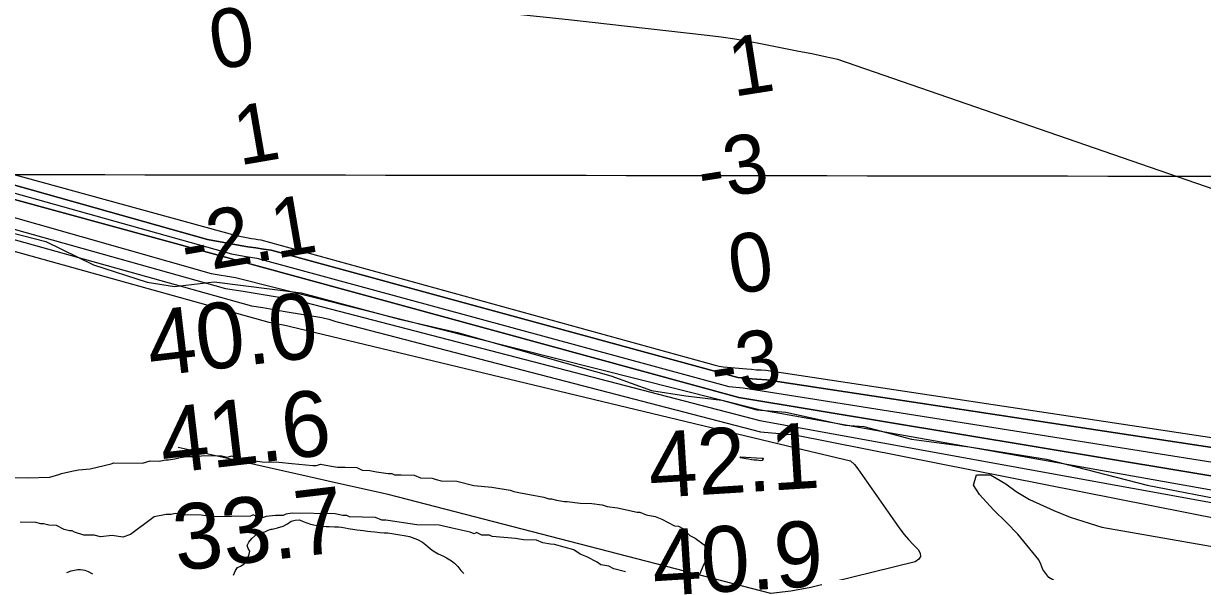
# Model space of a CAD drawing. Extents: x 3219052 to 3256913, y 800770 to 826146.
# Drawn here: x 3228588 to 3229790, y 811833 to 812391 of the extents above; entities that cross this region are included whole.
import ezdxf

# ---------------------------------------------------------------- set-up
doc = ezdxf.new("R2010")
doc.units = 0
for name, color, linetype in [('V-GRID-MAJR', 7, 'Continuous'), ('V-RIVR-EDGE', 7, 'Continuous'), ('V-RIVR-RANG', 7, 'Continuous'), ('V-SITE-VEGE', 7, 'Continuous'), ('V-TOPO-DPTH', 7, 'Continuous'), ('V-TOPO-MAJR', 7, 'Continuous'), ('V-TOPO-MINR', 7, 'Continuous'), ('V-TOPO-SHOR', 7, 'Continuous'), ('V-TOPO-WATR', 7, 'Continuous')]:
    doc.layers.add(name, color=color, linetype=linetype)

msp = doc.modelspace()

# ---------------------------------------------------------------- linework, layer by layer
at = {"layer": 'V-GRID-MAJR'}
msp.add_spline([(3223229.222, 812245.659), (3228465.955, 812237.661), (3233702.6890000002, 812230.425), (3238939.4250000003, 812223.951), (3244176.161, 812218.238), (3249412.899, 812213.287), (3254649.637, 812209.098), (3254649.6380000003, 812209.098)], degree=3, dxfattribs=at)
at = {"layer": 'V-RIVR-EDGE'}
msp.add_lwpolyline([(3228562.670444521, 812181.565632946), (3228610.4547673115, 812169.2764588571), (3228659.079422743, 812145.2488688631), (3228713.805672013, 812127.7263791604), (3228741.614221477, 812123.310824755), (3228782.0509616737, 812127.9923073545), (3228870.698102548, 812116.906128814), (3228971.042815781, 812090.1425748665), (3229030.1255037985, 812076.5214256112), (3229186.500495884, 812032.2321574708), (3229228.1928983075, 812017.3499718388), (3229262.9541225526, 812012.0478670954), (3229299.8908790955, 812007.6097412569), (3229335.5096332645, 811997.5240450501), (3229365.062262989, 811995.2775739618), (3229425.450055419, 811982.0878767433), (3229444.5725981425, 811980.7365546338), (3229493.224124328, 811967.5758778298), (3229554.494167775, 811959.600149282), (3229630.967141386, 811947.2400364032), (3229733.4863120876, 811920.9057848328), (3229821.6837288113, 811903.7352097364)], dxfattribs=at)
at = {"layer": 'V-SITE-VEGE'}
for points in [[(3228679.699, 811943.737), (3228708.875, 811943.159), (3228716.8850000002, 811945.6510000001), (3228726.169, 811945.4670000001), (3228732.825, 811946.6630000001), (3228735.477, 811946.61), (3228742.137, 811947.806), (3228747.466, 811949.027), (3228754.122, 811950.221), (3228762.08, 811950.063), (3228772.716, 811951.179), (3228789.9560000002, 811950.837), (3228795.235, 811949.405), (3228800.566, 811950.626), (3228804.492, 811947.894), (3228819.054, 811946.278), (3228830.963, 811944.716), (3228848.203, 811944.373), (3228861.4390000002, 811942.784), (3228882.632, 811941.037), (3228886.611, 811940.957), (3228890.615, 811942.2050000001), (3228899.872, 811940.6950000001), (3228907.802, 811939.21), (3228915.7600000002, 811939.055), (3228927.696, 811938.813), (3228932.947, 811936.059), (3228940.903, 811935.9010000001), (3228947.508, 811934.443), (3228959.417, 811932.878), (3228963.397, 811932.8), (3228966.022, 811931.424), (3228972.654, 811931.291), (3228985.916, 811931.029), (3228992.495, 811928.243), (3229004.43, 811928.008), (3229008.383, 811926.603), (3229013.661, 811925.171), (3229029.578, 811924.854), (3229046.736, 811920.533), (3229065.276, 811918.839)], [(3228575.917, 811928.549), (3228591.828, 811928.233), (3228614.401, 811929.112), (3228623.736, 811931.5800000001), (3228626.415, 811932.853), (3228637.079, 811935.297), (3228643.735, 811936.491), (3228655.697, 811937.578), (3228677.021, 811942.463), (3228679.699, 811943.737)], [(3229817.171, 811737.751), (3229719.41, 811791.636), (3229687.69, 811801.509), (3229642.954, 811821.106), (3229633.3850000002, 811826.7980000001), (3229627.162, 811834.846), (3229625.071, 811840.39), (3229622.957, 811844.835), (3229601.461, 811870.795), (3229590.035, 811882.907), (3229576.863, 811895.713), (3229562.4220000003, 811911.188), (3229556.454, 811920.991), (3229559.299, 811931.279), (3229573.61, 811931.436), (3229589.4930000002, 811922.095), (3229599.9050000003, 811914.405), (3229613.61, 811906.209), (3229638.262, 811895.156), (3229655.074, 811888.219), (3229687.225, 811877.895), (3229840.995, 811851.294)], [(3229065.276, 811918.839), (3229083.788, 811915.818), (3229087.7430000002, 811914.4130000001), (3229094.348, 811912.9550000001), (3229103.605, 811911.446), (3229118.139, 811908.505), (3229123.417, 811907.073), (3229126.069, 811907.02), (3229131.349, 811905.588), (3229139.281, 811904.106), (3229141.931, 811904.052), (3229155.167, 811902.461), (3229167.103, 811902.226), (3229177.685, 811900.6900000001), (3229182.965, 811899.258), (3229193.549, 811897.72), (3229213.361, 811893.348), (3229216.015, 811893.294), (3229222.591, 811890.511), (3229231.85, 811889.002), (3229238.429, 811886.216), (3229251.558, 811879.321), (3229255.536, 811879.243), (3229260.789, 811876.486), (3229267.287, 811869.724), (3229272.54, 811866.965), (3229281.693, 811860.152), (3229284.265, 811856.1190000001), (3229285.512, 811852.115), (3229285.434, 811848.138), (3229281.2970000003, 811840.259), (3229277.107, 811829.728)], [(3229201.542, 811832.555), (3229189.66, 811835.442), (3229184.407, 811838.201), (3229176.477, 811839.686), (3229172.551, 811842.416), (3229162.046, 811847.931), (3229155.468, 811850.714), (3229148.919, 811854.8250000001), (3229129.129, 811860.524), (3229125.15, 811860.604), (3229117.22, 811862.089), (3229110.64, 811864.872), (3229097.379, 811865.134), (3229089.449, 811866.617), (3229065.602, 811868.417), (3229062.9760000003, 811869.7980000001), (3229055.02, 811869.9550000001), (3229049.767, 811872.714), (3229047.088, 811871.438), (3229043.1350000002, 811872.843), (3229024.648, 811877.191), (3229011.441, 811880.107), (3228988.894, 811880.554), (3228957.144, 811885.164), (3228953.167, 811885.2440000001), (3228946.589, 811888.027), (3228920.065, 811888.5530000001), (3228917.437, 811889.932), (3228913.46, 811890.011), (3228905.528, 811891.4940000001), (3228861.765, 811892.362), (3228855.109, 811891.1680000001), (3228852.43, 811889.895), (3228844.471, 811890.052), (3228835.161, 811888.912), (3228831.157, 811887.662), (3228828.532, 811889.0430000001), (3228824.552, 811889.12), (3228821.927, 811890.501), (3228819.248, 811889.2270000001), (3228780.762, 811888.664), (3228768.853, 811890.226), (3228751.613, 811890.568), (3228742.356, 811892.0800000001), (3228738.35, 811890.831), (3228733.046, 811890.937), (3228721.059, 811888.52), (3228696.819, 811870.4280000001), (3228688.809, 811867.934), (3228678.225, 811869.47), (3228666.2630000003, 811868.38), (3228659.66, 811869.841), (3228649.049, 811870.05), (3228639.819, 811872.886), (3228637.193, 811874.264), (3228634.539, 811874.318), (3228629.261, 811875.747), (3228621.3850000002, 811879.884), (3228613.426, 811880.044), (3228608.148, 811881.473), (3228605.4960000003, 811881.527)], [(3228605.4960000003, 811881.527), (3228600.217, 811882.958), (3228584.304, 811883.273)], [(3228631.748, 811832.012), (3228636.3370000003, 811833.618), (3228643.083, 811834.9450000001), (3228645.7800000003, 811834.937), (3228648.205, 811834.658), (3228650.362, 811834.113), (3228653.596, 811833.024), (3228657.903, 811830.585)]]:
    msp.add_lwpolyline(points, dxfattribs=at)
at = {"layer": 'V-TOPO-DPTH'}
for points in [[(3230110.907056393, 811912.1456089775), (3229345.343612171, 812028.2392309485), (3229335.6353320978, 812028.8765907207), (3229325.935566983, 812029.6325577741), (3229316.2414785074, 812030.4675963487), (3228840.167095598, 812160.2927944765), (3228832.2962680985, 812161.4103417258), (3228824.4365725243, 812162.5983270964), (3228816.5935748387, 812163.8919696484), (3228808.7617090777, 812165.2560503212), (3228775.1537714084, 812171.3428479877), (3228039.401491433, 812378.3499575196), (3228034.3278975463, 812379.0623382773), (3227417.9677450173, 812645.8904698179), (3226620.6926028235, 812778.6320200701), (3225840.1905553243, 812948.0825171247)], [(3225840.1905553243, 812948.0825171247), (3226620.6926028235, 812778.6320200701), (3227417.9677450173, 812645.8904698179), (3228034.3278975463, 812379.0623382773), (3228039.401491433, 812378.3499575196), (3228775.1537714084, 812171.3428479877), (3228808.7617090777, 812165.2560503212), (3228816.5935748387, 812163.8919696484), (3228824.4365725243, 812162.5983270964), (3228832.2962680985, 812161.4103417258), (3228840.167095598, 812160.2927944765), (3229316.2414785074, 812030.4675963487), (3229325.935566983, 812029.6325577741), (3229335.6353320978, 812028.8765907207), (3229345.343612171, 812028.2392309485), (3230110.907056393, 811912.1456089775)], [(3230069.097830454, 811885.5655035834), (3229317.074851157, 812010.3103788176), (3228032.082489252, 812361.1261469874)], [(3229340.153707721, 812048.6731794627), (3229340.0790103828, 812048.7629208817), (3229339.9433307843, 812048.8354566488), (3229334.7779875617, 812048.9298189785), (3229334.5613729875, 812048.8982622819), (3229334.201203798, 812048.7014489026), (3229333.826715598, 812048.153148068), (3229333.826434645, 812048.1376956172), (3229333.9523183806, 812048.0473632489), (3229334.414731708, 812048.0035318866), (3229339.407674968, 812048.1281333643), (3229340.0591733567, 812048.4248740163), (3229340.1369316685, 812048.5576295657), (3229340.153707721, 812048.6731794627)]]:
    msp.add_lwpolyline(points, dxfattribs=at)
at = {"layer": 'V-TOPO-MAJR'}
msp.add_lwpolyline([(3225944.567174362, 812777.6332324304), (3226651.9617111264, 812633.6072797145), (3226666.1227972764, 812629.5965589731), (3226670.7646656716, 812628.0701963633), (3226687.1109561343, 812622.6135090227), (3227470.923806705, 812530.348306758), (3227475.866027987, 812529.5461604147), (3227480.5912129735, 812528.1868408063), (3227484.9908435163, 812525.9917613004), (3227489.1734377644, 812523.2395085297), (3228021.522456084, 812322.7568415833), (3228050.847498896, 812318.2555332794), (3228820.2314257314, 812103.6408965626), (3228831.667218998, 812101.818960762), (3228843.092670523, 812099.9332579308), (3228854.511227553, 812098.0050437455), (3228891.9660027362, 812091.5726751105), (3228899.193144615, 812089.8795699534), (3228906.208981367, 812087.639672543), (3229339.212715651, 811975.0561916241), (3229374.28324726, 811972.0211134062), (3230137.744462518, 811820.9115196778)], dxfattribs=at)
at = {"layer": 'V-TOPO-MINR'}
for points in [[(3225849.0530102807, 812928.0296774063), (3226648.891286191, 812759.1827617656), (3227427.4336600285, 812631.6062558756), (3228026.7058875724, 812371.8074717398), (3228036.0508549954, 812370.464788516), (3228799.7167366, 812156.6080204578), (3228812.694967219, 812154.3967661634), (3228825.6858632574, 812152.2649710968), (3229306.861695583, 812021.423135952), (3229321.5748821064, 812020.1089403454), (3230083.8647255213, 811899.6140379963)], [(3225898.3498849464, 812859.2968247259), (3226635.0507757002, 812723.4362927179), (3226642.5999578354, 812723.1603923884), (3227463.5384716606, 812579.8524778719), (3228027.4661803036, 812350.2644585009), (3228779.1016340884, 812136.601983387), (3228803.7959287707, 812132.5821313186), (3229337.6922444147, 811997.940760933), (3230053.46353164, 811870.8687511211)], [(3225848.156103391, 812823.3763204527), (3226719.082125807, 812656.2898894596), (3227411.9859158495, 812558.8014969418), (3227441.318071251, 812556.8505810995), (3228022.1686007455, 812337.8031790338), (3228793.595751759, 812121.3229359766), (3228811.8165599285, 812118.424185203), (3228830.0329905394, 812115.4983719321), (3228848.242854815, 812112.5319649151), (3228866.448341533, 812109.5384954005), (3229338.4348477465, 811986.7961687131), (3230098.604758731, 811849.0120057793)], [(3227356.954288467, 812686.3324592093), (3228025.8414825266, 812388.0178835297), (3228031.524002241, 812386.4112760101), (3228040.56675599, 812385.0245391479), (3228804.4077243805, 812175.1945088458), (3228816.8136928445, 812172.8737155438), (3228820.0602498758, 812172.2965416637), (3228823.3129064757, 812171.7584124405), (3228826.57471243, 812171.278850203), (3228829.8426179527, 812170.838332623), (3229293.0059230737, 812043.2386676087), (3229296.9231379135, 812042.1803994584), (3229300.975587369, 812041.5055558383), (3229325.3682592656, 812039.3244457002), (3229330.179010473, 812038.9239956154), (3229334.9924717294, 812038.5629040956), (3229339.8099980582, 812038.2608504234), (3229344.630234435, 812037.9981553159), (3230062.638011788, 811929.7958537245)], [(3230064.633971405, 812131.4773089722), (3229418.2203767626, 812354.6084379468), (3229404.982679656, 812357.5214729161), (3229391.7156900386, 812360.2980506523), (3229378.429172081, 812362.9836569), (3229340.983813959, 812370.3520336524), (3229327.0092112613, 812372.9254282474), (3229312.9992843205, 812375.2707868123), (3229298.9363710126, 812377.2740913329), (3229284.8381334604, 812379.0493598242), (3229143.339054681, 812395.1179722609), (3229085.089889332, 812401.2957168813), (3229026.78963843, 812406.8968642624), (3228968.4127592, 812411.6331157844), (3228909.9847944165, 812415.792770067), (3228846.1482523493, 812419.8620873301), (3228819.614180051, 812421.7193685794), (3228793.0987079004, 812423.7965091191), (3228079.644530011, 812683.5352184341)], [(3227411.1972084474, 812510.0349988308), (3228029.7077157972, 812304.2704169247), (3228041.175436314, 812302.3992696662), (3228052.6486061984, 812300.5626636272), (3228064.129950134, 812298.7778694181), (3228075.616743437, 812297.0276164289), (3228089.8371150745, 812294.8936773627), (3228094.1832109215, 812294.1022792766), (3228098.4835864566, 812293.1337794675), (3228102.715381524, 812291.8996270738), (3228106.9014562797, 812290.4883729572), (3228837.7331087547, 812086.8906242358), (3228842.074628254, 812086.1398319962), (3228855.804240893, 812083.7038244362), (3228858.5659424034, 812083.048773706), (3229375.2980306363, 811959.067487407), (3229430.9075668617, 811945.7664154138), (3229434.939402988, 811941.86980931), (3229438.580106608, 811937.4950440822), (3229481.3573247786, 811876.360084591), (3229485.6046034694, 811870.7387430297), (3229490.105754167, 811865.3454762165)], [(3228032.082489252, 812361.1261469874), (3229317.074851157, 812010.3103788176), (3230069.097830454, 811885.5655035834)], [(3229340.153707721, 812048.6731794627), (3229340.0790103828, 812048.7629208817), (3229339.9433307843, 812048.8354566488), (3229334.7779875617, 812048.9298189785), (3229334.5613729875, 812048.8982622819), (3229334.201203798, 812048.7014489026), (3229333.826715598, 812048.153148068), (3229333.826434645, 812048.1376956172), (3229333.9523183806, 812048.0473632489), (3229334.414731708, 812048.0035318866), (3229339.407674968, 812048.1281333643), (3229340.0591733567, 812048.4248740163), (3229340.1369316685, 812048.5576295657), (3229340.153707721, 812048.6731794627)], [(3229490.105754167, 811865.3454762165), (3229494.9877128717, 811860.2943215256), (3229500.123543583, 811855.4712415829), (3229502.0465574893, 811851.6497724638), (3229502.4305705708, 811848.2026814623), (3229500.506082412, 811845.3171576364), (3229497.042593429, 811842.8060119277), (3229390.6441824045, 811816.7417463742), (3229370.262552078, 811812.8578305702), (3229349.784198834, 811810.3927320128), (3228959.567795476, 811911.2184986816), (3228905.944390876, 811923.3353342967), (3228878.8092142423, 811929.4604379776), (3228851.672207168, 811935.5774126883), (3228824.532454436, 811941.682193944), (3228797.390871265, 811947.7788462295), (3228745.501853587, 811959.4221228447)], [(3229341.873099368, 811948.2710765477), (3229341.8834921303, 811948.218382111), (3229341.4703644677, 811946.9455852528), (3229340.746226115, 811946.0169550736), (3229339.6005737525, 811945.7445380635), (3229335.4344886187, 811946.1797072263), (3229332.646921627, 811946.495707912), (3229329.8637323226, 811946.8443274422), (3229327.0871095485, 811947.241875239), (3229324.314864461, 811947.6720418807), (3229318.728268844, 811948.5893309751), (3229318.3722112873, 811948.9248342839), (3229318.2381576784, 811949.235699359), (3229318.437109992, 811949.5096070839), (3229318.8580662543, 811949.7588765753), (3229340.662967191, 811948.4858804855), (3229340.7460621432, 811948.4806699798), (3229340.9121305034, 811948.4685795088), (3229341.6573144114, 811948.3930919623), (3229341.7922170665, 811948.349096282), (3229341.873099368, 811948.2710765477)]]:
    msp.add_lwpolyline(points, dxfattribs=at)
at = {"layer": 'V-TOPO-SHOR'}
for points in [[(3228841.387, 811875.993), (3228846.542, 811877.4), (3228852.307, 811879.093), (3228856.876, 811881.4180000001), (3228860.548, 811884.06), (3228864.794, 811885.18), (3228869.0270000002, 811885.7000000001), (3228872.912, 811883.812), (3228876.504, 811882.536), (3228880.395, 811880.951), (3228883.701, 811880.281), (3228886.7090000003, 811879.921), (3228892.124, 811879.208), (3228896.339, 811878.823), (3228899.3540000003, 811878.764), (3228904.775, 811878.354), (3228908.998, 811878.27), (3228912.006, 811877.91), (3228915.613, 811877.236), (3228918.6210000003, 811876.873), (3228923.434, 811876.175), (3228927.643, 811875.4890000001), (3228934.264, 811874.7540000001), (3228938.472, 811874.068), (3228941.784, 811873.699), (3228945.999, 811873.314), (3228951.113, 811872.61), (3228955.327, 811872.224), (3228959.247, 811872.147), (3228967.37, 811871.082), (3228971.2770000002, 811870.4), (3228975.789, 811869.708), (3228981.1920000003, 811868.393), (3228989.58, 811865.511), (3228994.651, 811862.697), (3228997.9220000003, 811860.219), (3229000.291, 811858.061), (3229004.447, 811854.661), (3229007.125, 811852.797), (3229010.404, 811850.921), (3229015.784, 811848.402), (3229019.071, 811846.829), (3229024.136, 811843.712), (3229027.112, 811841.541), (3229030.657, 811837.853), (3229033.594, 811833.8740000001), (3229036.549, 811830.7980000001)], [(3228801.846, 811829.12), (3228803.753, 811833.908), (3228805.924, 811836.88), (3228808.967, 811838.328), (3228812.326, 811840.3740000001), (3228815.095, 811843.034), (3228817.6550000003, 811850.524), (3228818.318, 811853.5260000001), (3228816.864, 811856.2710000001), (3228815.717, 811859.31), (3228817.296, 811862.898), (3228820.3850000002, 811866.4550000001), (3228823.453, 811869.109), (3228826.228, 811872.071), (3228830.461, 811872.589), (3228833.793, 811873.429), (3228837.1410000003, 811874.871), (3228840.181, 811876.017), (3228841.387, 811875.993)]]:
    msp.add_lwpolyline(points, dxfattribs=at)
at = {"layer": 'V-TOPO-WATR'}
msp.add_lwpolyline([(3225840.1905553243, 812948.0825171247), (3226620.6926028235, 812778.6320200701), (3227417.9677450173, 812645.8904698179), (3228034.3278975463, 812379.0623382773), (3228039.401491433, 812378.3499575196), (3228775.1537714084, 812171.3428479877), (3228808.7617090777, 812165.2560503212), (3228816.5935748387, 812163.8919696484), (3228824.4365725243, 812162.5983270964), (3228832.2962680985, 812161.4103417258), (3228840.167095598, 812160.2927944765), (3229316.2414785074, 812030.4675963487), (3229325.935566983, 812029.6325577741), (3229335.6353320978, 812028.8765907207), (3229345.343612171, 812028.2392309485), (3230110.907056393, 811912.1456089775)], dxfattribs=at)

# ---------------------------------------------------------------- texts
at = {"layer": 'V-RIVR-RANG'}
for s, height, rotation, p in [('0', 60, 9.761944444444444, (3228782.7706331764, 812343.6116662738)), ('1', 60, 8.908972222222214, (3229311.637351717, 812316.5861328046)), ('1', 60, 9.761944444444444, (3228807.744442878, 812246.5695980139)), ('-3', 60, 8.908972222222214, (3229279.6101993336, 812210.760052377)), ('-2.1', 60, 9.761944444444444, (3228753.099593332, 812135.8296251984)), ('0', 60, 8.908972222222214, (3229311.5265969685, 812114.9575236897)), ('40.0', 66.99999999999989, 6.718325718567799, (3228717.597757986, 812031.4309703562)), ('-3', 60, 8.908972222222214, (3229292.5681993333, 812011.180052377)), ('41.6', 66.99999999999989, 6.718325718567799, (3228730.5816308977, 811932.2694069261)), ('42.1', 66.99999999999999, 3.568325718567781, (3229226.825751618, 811907.6329104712)), ('33.7', 66.99999999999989, 6.718325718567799, (3228744.352408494, 811833.2004209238)), ('40.9', 66.99999999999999, 3.568325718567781, (3229230.672070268, 811807.6787373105))]:
    msp.add_text(s, height=height, rotation=rotation, dxfattribs=at).set_placement(p)

doc.saveas('drawing.dxf')
